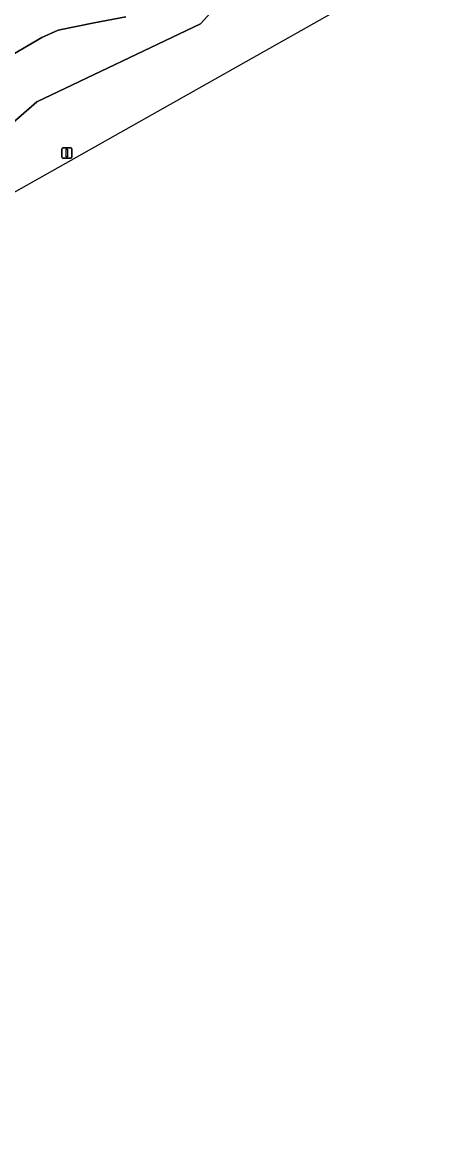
# Model space of a CAD drawing. Extents: x 154324 to 155744, y 382937 to 384188.
# Drawn here: x 154970 to 155010.1, y 383071.9 to 383179.9 of the extents above; entities that cross this region are included whole.
import ezdxf

# ---------------------------------------------------------------- set-up
doc = ezdxf.new("R2010")
doc.units = 0
for name, color, linetype in [('IMGEO_Berm_groen', 7, 'Continuous'), ('IMGEO_Greppel_droge_sloot', 7, 'Continuous'), ('IMGEO_Lichtmast', 7, 'Continuous'), ('IMGEO_Oever', 7, 'Continuous')]:
    doc.layers.add(name, color=color, linetype=linetype)

msp = doc.modelspace()

# ---------------------------------------------------------------- linework, layer by layer
at = {"layer": 'IMGEO_Berm_groen'}
for points in [[(154997.79, 383187.52), (154995.02, 383185.46), (154993.14, 383185.64), (154991.72, 383185.98), (154990.93, 383185.04), (154990.62, 383183.53), (154987.22, 383179.75), (154971.41, 383172.23), (154963.03, 383164.91), (154934.46, 383146.12), (154916.59, 383135.42), (154881.58, 383116.49), (154841.44, 383095.73), (154819.25, 383088.82), (154813.1, 383089.87), (154809.33, 383090.4), (154807.25, 383092.6)], [(154806.83, 383071.94), (154907.79, 383128.86), (154918.15, 383134.7), (155000, 383180.84), (155003.66, 383182.91), (155010.14, 383186.73)]]:
    msp.add_lwpolyline(points, dxfattribs=at)
at = {"layer": 'IMGEO_Greppel_droge_sloot'}
msp.add_lwpolyline([(154969.26, 383176.89), (154971.9, 383178.44), (154973.49, 383179.15), (154976.97, 383179.86), (154980.03, 383180.45)], dxfattribs=at)
at = {"layer": 'IMGEO_Lichtmast'}
for p, q in [((154973.83, 383166.88), (154973.83, 383167.68)), ((154973.83, 383167.68), (154973.83, 383166.88)), ((154973.93, 383167.78), (154974.72, 383167.78)), ((154974.72, 383167.78), (154973.93, 383167.78)), ((154974.82, 383167.68), (154974.82, 383166.88)), ((154974.82, 383166.88), (154974.82, 383167.68)), ((154974.72, 383166.78), (154973.93, 383166.78)), ((154973.93, 383166.78), (154974.72, 383166.78))]:
    msp.add_line(p, q, dxfattribs=at)
msp.add_lwpolyline([(154974.25, 383167.65), (154974.4, 383167.65), (154974.4, 383166.9), (154974.25, 383166.9), (154974.25, 383167.65)], dxfattribs=at)
for centre, start, end in [((154973.93, 383167.68), 90, 180), ((154973.93, 383167.68), 90, 180), ((154974.72, 383167.68), 0, 90), ((154974.72, 383167.68), 360, 90), ((154973.93, 383166.88), 180, 270), ((154973.93, 383166.88), 180, 270), ((154974.72, 383166.88), 270, 0), ((154974.72, 383166.88), 270, 0)]:
    msp.add_arc(centre, 0.1, start, end, dxfattribs=at)
at = {"layer": 'IMGEO_Oever'}
for points in [[(154934.46, 383146.12), (154963.03, 383164.91), (154971.41, 383172.23), (154987.22, 383179.75), (154990.62, 383183.53), (154990.93, 383185.04), (154991.72, 383185.98), (154993.14, 383185.64), (154995.02, 383185.46), (154997.79, 383187.52)], [(154980.03, 383180.45), (154976.97, 383179.86), (154973.49, 383179.15), (154971.9, 383178.44), (154969.26, 383176.89)]]:
    msp.add_lwpolyline(points, dxfattribs=at)

doc.saveas('drawing.dxf')
